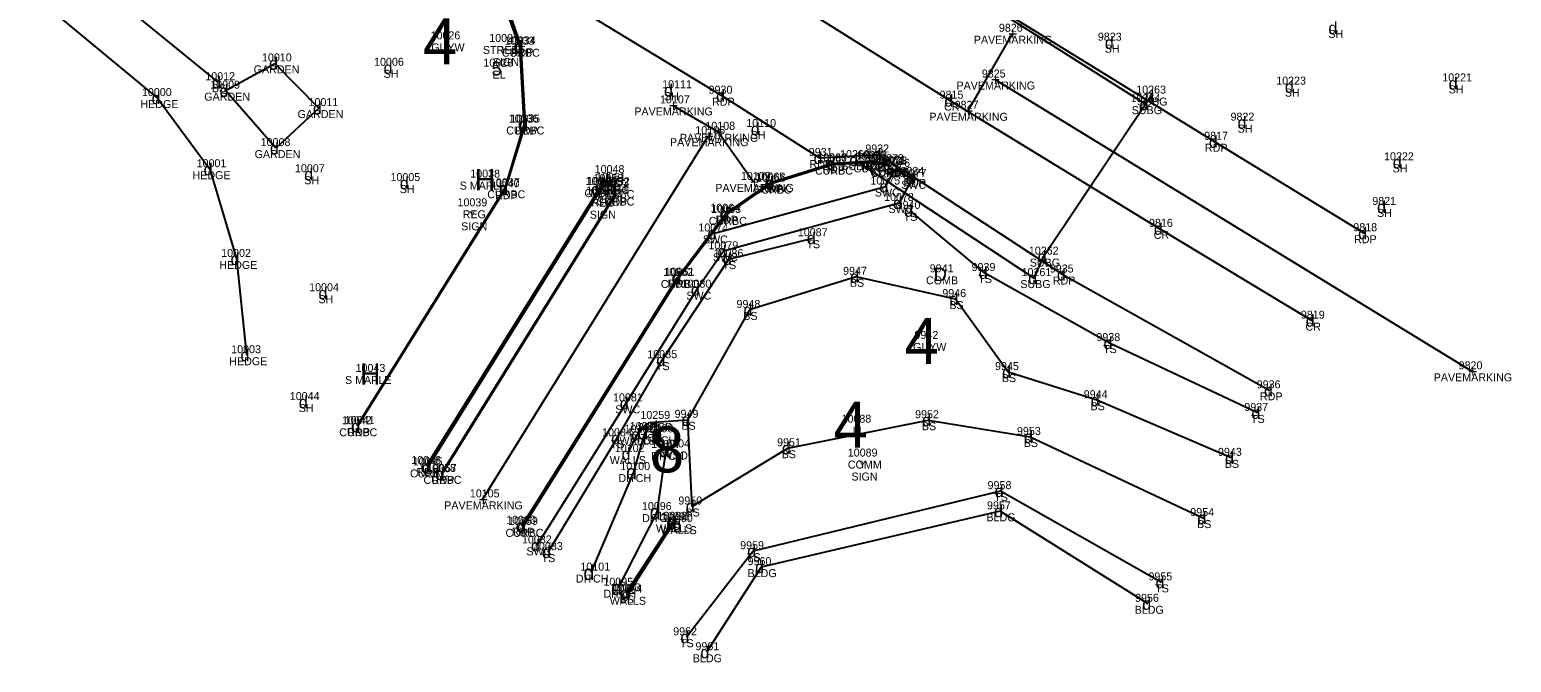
# Model space of a CAD drawing. Extents: x 69415 to 80913, y 7576 to 15059.
# Drawn here: x 79036.6 to 79407.1, y 12063.5 to 12221.8 of the extents above; entities that cross this region are included whole.
import ezdxf

# ---------------------------------------------------------------- set-up
doc = ezdxf.new("R2010")
doc.units = 0
for name, color, linetype in [('Level 11', 7, 'Continuous'), ('Level 12', 7, 'Continuous'), ('Level 13', 7, 'Continuous'), ('Level 14', 7, 'Continuous'), ('Level 15', 7, 'Continuous'), ('Level 16', 7, 'Continuous'), ('Level 43', 7, 'Continuous'), ('Level 45', 7, 'Continuous'), ('Level 46', 7, 'Continuous'), ('Level 47', 7, 'Continuous'), ('Level 48', 7, 'Continuous'), ('Level 59', 7, 'Continuous')]:
    doc.layers.add(name, color=color, linetype=linetype)

msp = doc.modelspace()

# ---------------------------------------------------------------- linework, layer by layer
at = {"layer": 'Level 11'}
for p, q in [((79156.32, 12224.94), (79159.1, 12217.51)), ((79156.76, 12225.45), (79159.43, 12217.61)), ((79174.38, 12226.75), (79209.73, 12205.26)), ((79278.21, 12227.52), (79332.95, 12193.74)), ((79159.1, 12217.51), (79160.2, 12198.06)), ((79159.43, 12217.61), (79160.54, 12198.06)), ((79209.73, 12205.26), (79234.11, 12189.69)), ((79160.2, 12198.06), (79155.45, 12182.1)), ((79160.54, 12198.06), (79155.51, 12181.87)), ((79234.11, 12189.69), (79248.81, 12190.56)), ((79248.81, 12190.56), (79253.32, 12187.54)), ((79332.95, 12193.74), (79370.24, 12170.87)), ((79221.86, 12183.54), (79237.3, 12188.36)), ((79222.08, 12183.27), (79237.37, 12188.03)), ((79237.3, 12188.36), (79247.29, 12188.99)), ((79237.37, 12188.03), (79247.02, 12188.59)), ((79247.02, 12188.59), (79251.42, 12187.75)), ((79247.29, 12188.99), (79251.47, 12188.13)), ((79251.42, 12187.75), (79251.27, 12187.44)), ((79253.32, 12187.54), (79257.59, 12184.96)), ((79179.36, 12182.44), (79181.38, 12183.47)), ((79179.75, 12182.4), (79181.43, 12183.17)), ((79181.38, 12183.47), (79182.95, 12182.34)), ((79181.43, 12183.17), (79182.74, 12182.14)), ((79210.59, 12175.74), (79221.86, 12183.54)), ((79210.84, 12175.45), (79222.08, 12183.27)), ((79257.59, 12184.96), (79294.93, 12160.54)), ((79155.45, 12182.1), (79118.45, 12122.58)), ((79155.51, 12181.87), (79118.59, 12122.64)), ((79135.84, 12112.66), (79179.36, 12182.44)), ((79136.15, 12112.3), (79179.75, 12182.4)), ((79182.72, 12180.29), (79139.52, 12110.68)), ((79182.9, 12180.24), (79139.7, 12110.62)), ((79182.74, 12182.14), (79182.72, 12180.29)), ((79182.95, 12182.34), (79182.9, 12180.24)), ((79198.61, 12159.77), (79210.59, 12175.74)), ((79198.84, 12159.67), (79210.84, 12175.45)), ((79159.65, 12097.71), (79198.61, 12159.77)), ((79160, 12097.43), (79198.84, 12159.67)), ((79294.93, 12160.54), (79346.71, 12131.57))]:
    msp.add_line(p, q, dxfattribs=at)
at = {"layer": 'Level 12'}
for p, q in [((79085.62, 12206.53), (79097.97, 12213.34)), ((79097.97, 12213.34), (79108.96, 12202.16)), ((79098.21, 12192.15), (79085.62, 12206.53)), ((79108.96, 12202.16), (79098.21, 12192.15)), ((79250.56, 12182.55), (79253.09, 12186.97)), ((79253.09, 12186.97), (79257.16, 12184.47)), ((79257.16, 12184.47), (79253.99, 12178.42)), ((79207.57, 12170.81), (79250.56, 12182.55)), ((79253.99, 12178.42), (79210.09, 12166.36)), ((79210.09, 12166.36), (79203.45, 12156.76)), ((79203.45, 12156.76), (79185.66, 12128.31)), ((79185.66, 12128.31), (79163.46, 12092.79)), ((79186.11, 12115.63), (79188.53, 12120.49)), ((79197.67, 12098.55), (79186.12, 12080.44)), ((79198.79, 12098.11), (79197.67, 12098.55))]:
    msp.add_line(p, q, dxfattribs=at)
at = {"layer": 'Level 13'}
for p, q in [((79279.23, 12101.32), (79219.51, 12087.35)), ((79316.29, 12078.18), (79279.23, 12101.32)), ((79219.51, 12087.35), (79205.83, 12066.07))]:
    msp.add_line(p, q, dxfattribs=at)
at = {"layer": 'Level 14'}
for p, q in [((79036.63, 12231.12), (79068.62, 12204.67)), ((79068.62, 12204.67), (79081.64, 12186.88)), ((79081.64, 12186.88), (79088.35, 12164.43)), ((79088.35, 12164.43), (79090.84, 12140.36))]:
    msp.add_line(p, q, dxfattribs=at)
at = {"layer": 'Level 15'}
for p, q in [((79315.61, 12203.15), (79273.88, 12229.57)), ((79290.13, 12165.02), (79316.99, 12205.29)), ((79243.03, 12189.16), (79287.76, 12159.65)), ((79287.76, 12159.65), (79290.13, 12165.02))]:
    msp.add_line(p, q, dxfattribs=at)
at = {"layer": 'Level 16'}
for p, q in [((79190.4, 12121.14), (79187.58, 12111.13)), ((79195.78, 12116.68), (79193.89, 12120.58)), ((79193.51, 12101.13), (79195.78, 12116.68)), ((79187.58, 12111.13), (79176.93, 12085.99)), ((79183.82, 12082.22), (79193.51, 12101.13))]:
    msp.add_line(p, q, dxfattribs=at)
at = {"layer": 'Level 45'}
for p, q in [((79282.25, 12220.76), (79271.14, 12201.49)), ((79397.22, 12136.32), (79277.93, 12209.31)), ((79197.39, 12202.83), (79208.75, 12196.23)), ((79149.86, 12104.3), (79206.29, 12195.14)), ((79208.75, 12196.23), (79217.63, 12183.7))]:
    msp.add_line(p, q, dxfattribs=at)
at = {"layer": 'Level 48'}
for p, q in [((79212.28, 12238.27), (79266.8, 12204.02)), ((79083.73, 12208.64), (79058.63, 12229.18)), ((79266.8, 12204.02), (79319.2, 12171.97)), ((79275.39, 12160.91), (79256.73, 12176.46)), ((79211.43, 12164.39), (79232.42, 12169.62)), ((79319.2, 12171.97), (79357.14, 12149)), ((79194.8, 12139.12), (79211.43, 12164.39)), ((79306.58, 12143.39), (79275.39, 12160.91)), ((79243.25, 12159.97), (79216.6, 12151.68)), ((79268.11, 12154.39), (79243.25, 12159.97)), ((79281.23, 12136.13), (79268.11, 12154.39)), ((79216.6, 12151.68), (79201.12, 12124.21)), ((79343.56, 12125.92), (79306.58, 12143.39)), ((79183.5, 12119.59), (79194.8, 12139.12)), ((79303.41, 12129.11), (79281.23, 12136.13)), ((79336.97, 12114.69), (79303.41, 12129.11)), ((79201.12, 12124.21), (79202.15, 12102.52)), ((79226.19, 12117.09), (79261.25, 12124.1)), ((79261.25, 12124.1), (79286.72, 12119.92)), ((79166.22, 12091.11), (79183.5, 12119.59)), ((79202.15, 12102.52), (79226.19, 12117.09)), ((79286.72, 12119.92), (79330.05, 12099.62)), ((79279.37, 12106.36), (79217.53, 12091.34)), ((79319.59, 12083.55), (79279.37, 12106.36)), ((79197.32, 12098.69), (79185.66, 12080.81)), ((79217.53, 12091.34), (79200.82, 12069.82))]:
    msp.add_line(p, q, dxfattribs=at)
msp.add_lwpolyline([(79188.53, 12120.49), (79191.53, 12123.55), (79201.12, 12124.21)], dxfattribs=at)
at = {"layer": 'Level 59'}
msp.add_line((79192.99, 12122.42), (79192.99, 12122.42), dxfattribs=at)

# ---------------------------------------------------------------- texts
at = {"layer": 'Level 14'}
for p in [(79147.89, 12181.63), (79119.22, 12133.02)]:
    msp.add_text('H', height=5.3, dxfattribs=at).set_placement(p)
at = {"layer": 'Level 15'}
for s, height, p in [('4', 11.5, (79134.91, 12213.1)), ('5', 3.4, (79152.12, 12210.33)), ('I', 1.7, (79180.78, 12184.56)), ('D', 3.4, (79262.63, 12158.89)), ('4', 11.5, (79255.35, 12138.18)), ('4', 11.5, (79237.59, 12117.23)), ('8', 11.5, (79191.71, 12111.05))]:
    msp.add_text(s, height=height, dxfattribs=at).set_placement(p)
at = {"layer": 'Level 43'}
for p in [(79154.42, 12215.85), (79146.5, 12174.75), (79178.66, 12177.67), (79244.07, 12112.16)]:
    msp.add_text('Y', height=1.7, dxfattribs=at).set_placement(p)
at = {"layer": 'Level 46'}
for s, p in [('10026', (79136.86, 12219.35)), ('10027', (79151.52, 12218.7)), ('PAVEMARKING', (79272.67, 12218.26)), ('9826', (79278.94, 12221.26)), ('9823', (79303.68, 12219.02)), ('SH', (79361.31, 12219.71)), ('GUYW', (79137.05, 12216.35)), ('STREET', (79149.95, 12215.7)), ('CURBC', (79154.68, 12215.01)), ('10033', (79155.35, 12218.01)), ('10034', (79155.68, 12218.11)), ('RDP', (79156.91, 12215.11)), ('SH', (79305.42, 12216.02)), ('GARDEN', (79092.64, 12210.84)), ('10010', (79094.71, 12213.84)), ('10006', (79122.74, 12212.74)), ('10028', (79150.07, 12212.53)), ('SIGN', (79152.43, 12212.7)), ('10012', (79080.55, 12209.14)), ('10009', (79081.79, 12207.03)), ('SH', (79125.11, 12209.74)), ('EL', (79152.36, 12209.53)), ('10111', (79194.76, 12207.14)), ('9825', (79274.67, 12209.81)), ('10223', (79348.27, 12208.04)), ('10221', (79389.78, 12208.84)), ('10000', (79064.71, 12205.17)), ('GARDEN', (79080.29, 12204.03)), ('BS', (79082.17, 12206.14)), ('10107', (79194.21, 12203.33)), ('SH', (79195.21, 12204.14)), ('9930', (79206.38, 12205.76)), ('9815', (79264.11, 12204.52)), ('PAVEMARKING', (79268.34, 12206.81)), ('10264', (79311.89, 12203.65)), ('10263', (79313.27, 12205.79)), ('SH', (79350.42, 12205.04)), ('SH', (79391.37, 12205.84)), ('HEDGE', (79064.32, 12202.17)), ('GARDEN', (79103.63, 12199.66)), ('10011', (79106.35, 12202.66)), ('PAVEMARKING', (79187.8, 12200.33)), ('RDP', (79207.22, 12202.76)), ('CR', (79265.24, 12201.52)), ('9827', (79267.88, 12201.99)), ('SUBG', (79312.14, 12200.65)), ('SUBG', (79313.51, 12202.79)), ('10036', (79156.4, 12198.56)), ('10035', (79156.79, 12198.56)), ('10108', (79205.57, 12196.73)), ('10110', (79215.79, 12197.43)), ('PAVEMARKING', (79261.56, 12198.99)), ('9822', (79336.85, 12199.02)), ('SH', (79338.6, 12196.02)), ('10008', (79094.39, 12192.65)), ('CURBC', (79155.78, 12195.56)), ('RDP', (79158.03, 12195.56)), ('PAVEMARKING', (79196.71, 12192.64)), ('PAVEMARKING', (79199.17, 12193.73)), ('10106', (79203.05, 12195.64)), ('SH', (79216.9, 12194.43)), ('9817', (79330.26, 12194.24)), ('GARDEN', (79092.88, 12189.65)), ('9931', (79231.41, 12190.19)), ('10068', (79233.51, 12188.86)), ('10067', (79233.58, 12188.53)), ('10260', (79239.22, 12189.66)), ('10070', (79243.19, 12189.09)), ('10069', (79243.49, 12189.49)), ('9932', (79245.55, 12191.06)), ('10073', (79247.72, 12188.63)), ('RDP', (79330.44, 12191.24)), ('10222', (79375.23, 12189.1)), ('10001', (79078.38, 12187.38)), ('10007', (79102.97, 12186.12)), ('10038', (79146.79, 12184.78)), ('10048', (79177.89, 12185.91)), ('RDP', (79231.6, 12187.19)), ('CURBC', (79232.96, 12185.53)), ('RDP', (79234.79, 12185.86)), ('SUBG', (79239.55, 12186.66)), ('CURBC', (79242.61, 12186.09)), ('RDP', (79244.78, 12186.49)), ('RDP', (79246.3, 12188.06)), ('CURBC', (79246.85, 12184.94)), ('CURBC', (79247, 12185.25)), ('10072', (79247.52, 12187.94)), ('10071', (79248.24, 12188.25)), ('RDP', (79248.95, 12185.63)), ('10076', (79249.29, 12187.47)), ('9933', (79250.06, 12188.04)), ('RDP', (79250.8, 12185.04)), ('10077', (79253.41, 12184.97)), ('9934', (79254.33, 12185.46)), ('SH', (79377.38, 12186.1)), ('HEDGE', (79077.34, 12184.38)), ('SH', (79105.28, 12183.12)), ('10005', (79126.84, 12183.91)), ('S MAPLE', (79144.14, 12181.78)), ('10040', (79151.68, 12182.37)), ('10037', (79151.71, 12182.6)), ('10047', (79175.61, 12182.94)), ('10049', (79175.99, 12182.9)), ('10050', (79177.59, 12183.67)), ('10051', (79178.2, 12183.97)), ('10053', (79178.99, 12182.64)), ('MHS', (79179.05, 12182.91)), ('10052', (79179.2, 12182.84)), ('PAVEMARKING', (79208.05, 12181.2)), ('10109', (79214.44, 12184.2)), ('10065', (79218.07, 12184.04)), ('10066', (79218.23, 12183.77)), ('10075', (79246.81, 12183.05)), ('SWC', (79250.45, 12184.47)), ('SWC', (79254.52, 12181.97)), ('RDP', (79255.08, 12182.46)), ('SH', (79129.16, 12180.91)), ('10039', (79143.6, 12177.6)), ('CURBC', (79151.04, 12179.6)), ('RDP', (79153, 12179.37)), ('CURBC', (79175.33, 12179.9)), ('10055', (79175.77, 12180.52)), ('RDP', (79176.85, 12179.94)), ('CURBC', (79177.01, 12180.67)), ('REG', (79177.05, 12177.52)), ('CURBC', (79178.3, 12177.79)), ('CURBC', (79178.32, 12179.64)), ('RDP', (79178.87, 12180.97)), ('10054', (79178.97, 12180.79)), ('10056', (79179.09, 12180.74)), ('RDP', (79180.38, 12177.74)), ('RDP', (79180.44, 12179.84)), ('CURBC', (79217.66, 12180.77)), ('RDP', (79219.35, 12181.04)), ('SWC', (79247.92, 12180.05)), ('10078', (79250.24, 12178.92)), ('9821', (79372.28, 12177.95)), ('REG', (79144.89, 12174.6)), ('SIGN', (79176.67, 12174.52)), ('10064', (79206.8, 12176.24)), ('10063', (79207.04, 12175.95)), ('SWC', (79251.35, 12175.92)), ('9940', (79253.38, 12176.96)), ('TS', (79255.14, 12173.96)), ('SH', (79373.46, 12174.95)), ('SIGN', (79144.51, 12171.6)), ('10074', (79203.82, 12171.31)), ('CURBC', (79206.42, 12172.95)), ('RDP', (79208.08, 12173.24)), ('10087', (79228.67, 12170.12)), ('9816', (79316.46, 12172.47)), ('9818', (79367.54, 12171.37)), ('SWC', (79204.94, 12168.31)), ('10079', (79206.33, 12166.86)), ('TS', (79230.83, 12167.12)), ('CR', (79317.64, 12169.47)), ('RDP', (79367.73, 12168.37)), ('10002', (79084.52, 12164.93)), ('SWC', (79207.45, 12163.86)), ('10086', (79207.62, 12164.89)), ('10262', (79286.42, 12165.52)), ('HEDGE', (79084.05, 12161.93)), ('10062', (79195.05, 12160.17)), ('10061', (79195.38, 12160.27)), ('TS', (79209.83, 12161.89)), ('9947', (79239.99, 12160.47)), ('9941', (79261.64, 12161.09)), ('9939', (79272.12, 12161.41)), ('10261', (79284.61, 12160.15)), ('SUBG', (79286.66, 12162.52)), ('9935', (79291.67, 12161.04)), ('10004', (79106.51, 12156.37)), ('CURBC', (79194.43, 12157.17)), ('RDP', (79196.1, 12157.27)), ('10080', (79199.61, 12157.26)), ('BS', (79241.69, 12157.47)), ('COMB', (79260.72, 12158.09)), ('TS', (79273.8, 12158.41)), ('SUBG', (79284.29, 12157.15)), ('RDP', (79292.42, 12158.04)), ('SH', (79108.83, 12153.37)), ('SWC', (79200.81, 12154.26)), ('9948', (79213.34, 12152.18)), ('9946', (79264.79, 12154.89)), ('BS', (79266.55, 12151.89)), ('BS', (79215.04, 12149.18)), ('9819', (79354.44, 12149.5)), ('9942', (79257.84, 12144.43)), ('CR', (79355.58, 12146.5)), ('10003', (79087.02, 12140.86)), ('GUYW', (79257.49, 12141.43)), ('9938', (79303.32, 12143.89)), ('TS', (79304.99, 12140.89)), ('HEDGE', (79086.54, 12137.86)), ('10085', (79191.05, 12139.62)), ('9945', (79277.97, 12136.63)), ('9820', (79393.87, 12136.82)), ('S MAPLE', (79115.48, 12133.17)), ('10043', (79118.12, 12136.17)), ('TS', (79193.21, 12136.62)), ('BS', (79279.67, 12133.63)), ('PAVEMARKING', (79387.64, 12133.82)), ('9944', (79300.15, 12129.61)), ('9936', (79343.39, 12132.07)), ('10044', (79101.67, 12129.14)), ('SH', (79103.91, 12126.14)), ('10081', (79182.48, 12128.81)), ('SWC', (79183.03, 12125.81)), ('BS', (79301.85, 12126.61)), ('9937', (79340.3, 12126.42)), ('RDP', (79344.2, 12129.07)), ('10042', (79114.7, 12123.08)), ('10041', (79115.41, 12123.14)), ('10259', (79189.31, 12124.42)), ('9949', (79197.86, 12124.71)), ('10088', (79239.59, 12123.48)), ('9952', (79257.99, 12124.6)), ('TS', (79341.97, 12123.42)), ('CURBC', (79114.03, 12120.08)), ('RDP', (79116.08, 12120.14)), ('10084', (79179.75, 12120.09)), ('10103', (79185.35, 12120.99)), ('10099', (79186.65, 12121.64)), ('DITCH', (79186.64, 12118.64)), ('36RCP', (79188.63, 12121.42)), ('10098', (79190.14, 12121.08)), ('P', (79192.37, 12118.42)), ('BS', (79199.57, 12121.71)), ('LI', (79242.44, 12120.48)), ('BS', (79259.69, 12121.6)), ('9953', (79283.46, 12120.42)), ('TS', (79181.9, 12117.09)), ('10102', (79182.92, 12116.13)), ('WALLS', (79184.07, 12117.99)), ('DITCH', (79190.12, 12118.08)), ('10097', (79192.03, 12117.18)), ('10104', (79194.27, 12117.3)), ('9951', (79223.49, 12117.59)), ('BS', (79224.63, 12114.59)), ('10089', (79241.16, 12115.01)), ('BS', (79285.16, 12117.42)), ('9943', (79333.71, 12115.19)), ('10046', (79132.04, 12113.16)), ('10045', (79132.4, 12112.8)), ('10058', (79135.77, 12111.18)), ('10057', (79135.95, 12111.12)), ('WALLS', (79181.65, 12113.13)), ('10100', (79184.31, 12111.63)), ('DITCH', (79192.02, 12114.18)), ('WSO', (79194.79, 12114.3)), ('COMM', (79241.18, 12112.01)), ('BS', (79335.41, 12112.19)), ('CURBC', (79131.73, 12109.8)), ('RDP', (79133.33, 12110.16)), ('CURBC', (79135.1, 12108.18)), ('RDP', (79137.18, 12108.12)), ('DITCH', (79183.82, 12108.63)), ('SIGN', (79242.07, 12109.01)), ('10105', (79146.68, 12104.8)), ('9958', (79276.11, 12106.86)), ('TS', (79277.78, 12103.86)), ('PAVEMARKING', (79140.28, 12101.8)), ('10096', (79189.7, 12101.63)), ('9950', (79198.81, 12103.02)), ('BS', (79200.6, 12100.02)), ('9957', (79275.97, 12101.82)), ('9954', (79326.79, 12100.12)), ('10060', (79155.76, 12098.21)), ('10059', (79156.25, 12097.93)), ('DITCH', (79189.74, 12098.63)), ('WALLS', (79193.21, 12096.05)), ('10092', (79193.57, 12099.19)), ('10091', (79194.49, 12099.05)), ('10090', (79194.96, 12098.61)), ('BS', (79195.76, 12096.19)), ('BLDG', (79275.82, 12098.82)), ('BS', (79328.49, 12097.12)), ('CURBC', (79155.59, 12094.93)), ('RDP', (79157.13, 12095.21)), ('10082', (79159.71, 12093.29)), ('WALLS', (79194.33, 12095.61)), ('SWC', (79160.82, 12090.29)), ('10083', (79162.47, 12091.61)), ('TS', (79164.63, 12088.61)), ('9959', (79214.26, 12091.84)), ('TS', (79215.94, 12088.84)), ('10101', (79174.32, 12086.49)), ('9960', (79216.11, 12087.85)), ('BLDG', (79216.1, 12084.85)), ('DITCH', (79173.17, 12083.49)), ('10095', (79180.07, 12082.72)), ('10093', (79181.92, 12081.31)), ('9955', (79316.33, 12084.05)), ('DITCH', (79180.06, 12079.72)), ('WALLS', (79181.66, 12077.94)), ('10094', (79182.37, 12080.94)), ('BS', (79184.1, 12078.31)), ('9956', (79312.98, 12078.68)), ('TS', (79318, 12081.05)), ('BLDG', (79312.88, 12075.68)), ('9962', (79197.52, 12070.32)), ('TS', (79199.23, 12067.32)), ('9961', (79203.09, 12066.57)), ('BLDG', (79202.42, 12063.57))]:
    msp.add_text(s, height=2, dxfattribs=at).set_placement(p)
at = {"layer": 'Level 47'}
for s, height, p in [('d', 3, (79361.32, 12220.71)), ('+', 3, (79281.27, 12219.26)), ('d', 3, (79305.44, 12217.02)), ('d', 3, (79157.6, 12216.01)), ('d', 3, (79157.93, 12216.11)), ('d', 3, (79096.47, 12211.84)), ('d', 3, (79125.12, 12210.74)), ('d', 3, (79082.23, 12207.14)), ('+', 3, (79276.94, 12207.81)), ('d', 3, (79350.44, 12206.04)), ('d', 3, (79391.38, 12206.84)), ('d', 3, (79067.12, 12203.17)), ('d', 3, (79084.12, 12205.03)), ('d', 3, (79195.22, 12205.14)), ('d', 3, (79208.23, 12203.76)), ('d', 3, (79265.3, 12202.52)), ('d', 3, (79315.49, 12203.79)), ('d', 3, (79107.46, 12200.66)), ('+', 3, (79196.41, 12201.33)), ('+', 3, (79270.16, 12199.99)), ('d', 3, (79314.11, 12201.65)), ('d', 3, (79158.7, 12196.56)), ('d', 3, (79159.04, 12196.56)), ('d', 3, (79216.91, 12195.43)), ('d', 3, (79338.61, 12197.02)), ('+', 3, (79205.31, 12193.64)), ('+', 3, (79207.77, 12194.73)), ('d', 3, (79331.45, 12192.24)), ('d', 3, (79096.71, 12190.65)), ('d', 3, (79232.61, 12188.19)), ('d', 3, (79241.53, 12187.66)), ('d', 3, (79245.79, 12187.49)), ('d', 3, (79247.31, 12189.06)), ('d', 3, (79080.14, 12185.38)), ('d', 3, (79105.29, 12184.12)), ('d', 3, (79235.8, 12186.86)), ('d', 3, (79235.87, 12186.53)), ('d', 3, (79245.52, 12187.09)), ('d', 3, (79249.77, 12185.94)), ('d', 3, (79249.92, 12186.25)), ('d', 3, (79249.97, 12186.63)), ('d', 3, (79251.59, 12185.47)), ('d', 3, (79251.82, 12186.04)), ('d', 3, (79377.4, 12187.1)), ('d', 3, (79129.17, 12181.91)), ('d', 3, (79153.95, 12180.6)), ('d', 3, (79154.01, 12180.37)), ('d', 3, (79177.86, 12180.94)), ('d', 3, (79178.25, 12180.9)), ('d', 3, (79179.88, 12181.97)), ('d', 3, (79179.93, 12181.67)), ('d', 3, (79181.24, 12180.64)), ('d', 3, (79181.45, 12180.84)), ('+', 3, (79216.65, 12182.2)), ('d', 3, (79220.36, 12182.04)), ('d', 3, (79220.58, 12181.77)), ('d', 3, (79249.06, 12181.05)), ('d', 3, (79255.66, 12182.97)), ('d', 3, (79256.09, 12183.46)), ('d', 3, (79181.22, 12178.79)), ('d', 3, (79181.4, 12178.74)), ('d', 3, (79252.49, 12176.92)), ('d', 3, (79209.09, 12174.24)), ('d', 3, (79209.34, 12173.95)), ('d', 3, (79255.23, 12174.96)), ('d', 3, (79373.47, 12175.95)), ('d', 3, (79206.07, 12169.31)), ('d', 3, (79317.7, 12170.47)), ('d', 3, (79368.74, 12169.37)), ('d', 3, (79230.92, 12168.12)), ('d', 3, (79086.85, 12162.93)), ('d', 3, (79208.59, 12164.86)), ('d', 3, (79209.93, 12162.89)), ('d', 3, (79288.63, 12163.52)), ('d', 3, (79197.11, 12158.27)), ('d', 3, (79197.34, 12158.17)), ('d', 3, (79241.75, 12158.47)), ('d', 3, (79273.89, 12159.41)), ('d', 3, (79286.26, 12158.15)), ('d', 3, (79293.43, 12159.04)), ('d', 3, (79108.84, 12154.37)), ('d', 3, (79201.95, 12155.26)), ('d', 3, (79266.61, 12152.89)), ('d', 3, (79215.1, 12150.18)), ('d', 3, (79355.64, 12147.5)), ('d', 3, (79305.08, 12141.89)), ('d', 3, (79089.34, 12138.86)), ('d', 3, (79193.3, 12137.62)), ('d', 3, (79279.73, 12134.63)), ('+', 3, (79396.24, 12134.82)), ('d', 3, (79345.21, 12130.07)), ('d', 3, (79103.92, 12127.14)), ('d', 3, (79184.16, 12126.81)), ('d', 3, (79301.91, 12127.61)), ('d', 3, (79342.06, 12124.42)), ('d', 3, (79116.95, 12121.08)), ('d', 3, (79117.09, 12121.14)), ('d', 3, (79191.49, 12120.92)), ('d', 3, (79199.62, 12122.71)), ('d', 3, (79259.75, 12122.6)), ('d', 3, (79182, 12118.09)), ('d', 3, (79187.03, 12118.99)), ('d', 3.7, (79188.55, 12119.29)), ('d', 3.7, (79192.04, 12118.73)), ('d', 3, (79285.22, 12118.42)), ('d', 3, (79184.61, 12114.13)), ('d', 3.7, (79193.93, 12114.83)), ('d', 3, (79224.69, 12115.59)), ('d', 3, (79134.34, 12111.16)), ('d', 3, (79134.65, 12110.8)), ('d', 3.7, (79185.73, 12109.28)), ('d', 3, (79335.47, 12113.19)), ('d', 3, (79138.02, 12109.18)), ('d', 3, (79138.2, 12109.12)), ('+', 3, (79148.88, 12102.8)), ('d', 3, (79277.87, 12104.86)), ('d', 3.7, (79191.66, 12099.28)), ('d', 3, (79200.65, 12101.02)), ('d', 3, (79277.73, 12099.82)), ('d', 3, (79158.15, 12096.21)), ('d', 3, (79158.5, 12095.93)), ('d', 3, (79195.82, 12097.19)), ('d', 3, (79196.17, 12097.05)), ('d', 3, (79197.29, 12096.61)), ('d', 3, (79328.55, 12098.12)), ('d', 3, (79161.96, 12091.29)), ('d', 3, (79164.72, 12089.61)), ('d', 3, (79216.03, 12089.84)), ('d', 3.7, (79175.08, 12084.14)), ('d', 3, (79218.01, 12085.85)), ('d', 3.7, (79181.97, 12080.37)), ('d', 3, (79318.09, 12082.05)), ('d', 3, (79184.16, 12079.31)), ('d', 3, (79184.62, 12078.94)), ('d', 3, (79314.79, 12076.68)), ('d', 3, (79199.32, 12068.32)), ('d', 3, (79204.33, 12064.57))]:
    msp.add_text(s, height=height, dxfattribs=at).set_placement(p)

doc.saveas('drawing.dxf')
